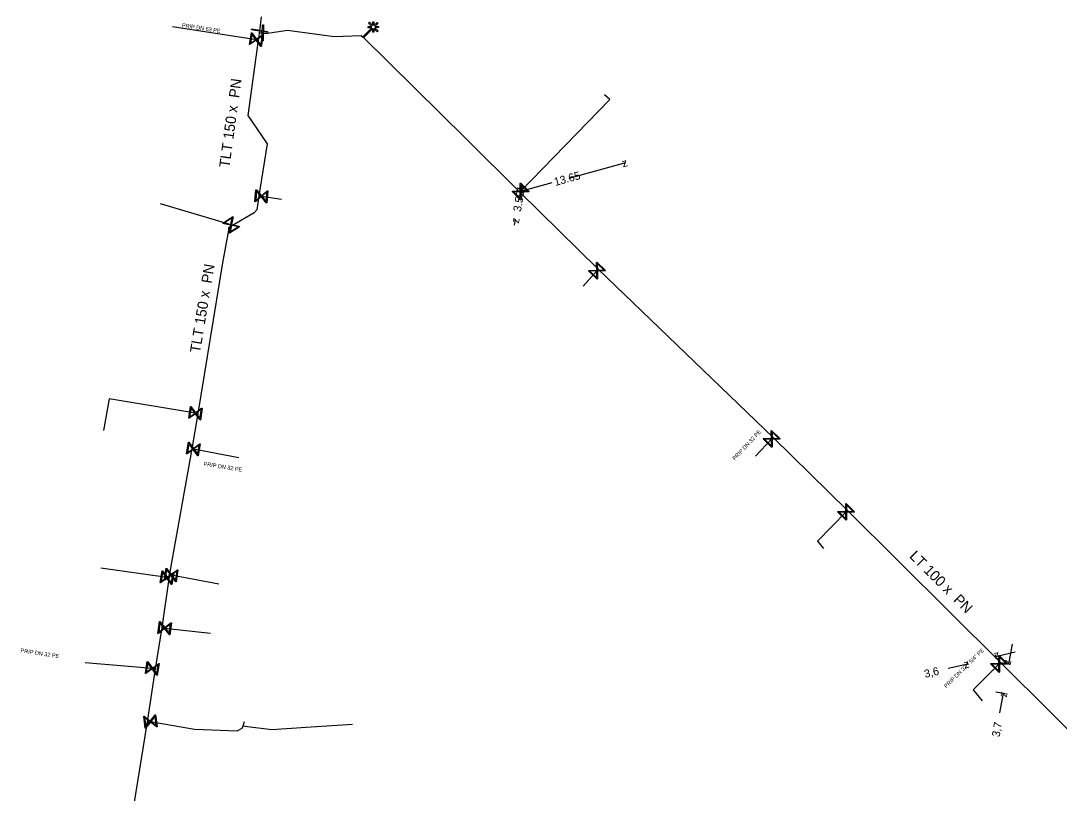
# Model space of a CAD drawing. Extents: x -643842 to -636370, y -1119190 to -1110210.
# Drawn here: x -641828.1 to -641698.4, y -1115094.8 to -1114998.3 of the extents above; entities that cross this region are included whole.
import ezdxf

# ---------------------------------------------------------------- set-up
doc = ezdxf.new("R2010")
doc.units = 0
for name, color, linetype in [('2', 7, 'Continuous'), ('22', 7, 'Continuous'), ('Level 10', 7, 'Continuous'), ('Level 16', 7, 'Continuous'), ('Level 20', 7, 'Continuous'), ('Level 21', 7, 'Continuous'), ('Level 23', 7, 'Continuous')]:
    doc.layers.add(name, color=color, linetype=linetype)

msp = doc.modelspace()

# ---------------------------------------------------------------- linework, layer by layer
at = {"layer": '2'}
msp.add_lwpolyline([(-641783.96, -1114998.92), (-641783.58, -1114998.54), (-641783.47, -1114998.65), (-641783.85, -1114999.03), (-641783.38, -1114999.03), (-641783.38, -1114999.18), (-641783.85, -1114999.19), (-641783.44, -1114999.59), (-641783.55, -1114999.7), (-641783.96, -1114999.29), (-641783.96, -1114999.76), (-641784.12, -1114999.77), (-641784.12, -1114999.3), (-641785.23, -1115000.43), (-641785.34, -1115000.32), (-641784.23, -1114999.19), (-641784.7, -1114999.19), (-641784.7, -1114999.04), (-641784.22, -1114999.03), (-641784.64, -1114998.62), (-641784.53, -1114998.51), (-641784.12, -1114998.91), (-641784.12, -1114998.45), (-641783.97, -1114998.45), (-641783.96, -1114998.92)], dxfattribs=at)
at = {"layer": 'Level 10'}
for points in [[(-641759.59, -1115017.98), (-641752.5, -1115016.02)], [(-641761.73, -1115018.57), (-641765.65, -1115019.66)], [(-641765.52, -1115018.92), (-641765.65, -1115019.66)], [(-641766.41, -1115023.84), (-641766.28, -1115023.1)], [(-641704.24, -1115076.22), (-641704.68, -1115078.68)], [(-641706.25, -1115077.93), (-641706.34, -1115077.55)], [(-641703.86, -1115077.21), (-641706.29, -1115077.8)], [(-641712.22, -1115079.22), (-641709.79, -1115078.64)], [(-641709.75, -1115078.77), (-641709.85, -1115078.4)], [(-641705.64, -1115078.51), (-641704.44, -1115078.72)], [(-641706.3, -1115082.15), (-641705.09, -1115082.36)], [(-641705.78, -1115084.78), (-641705.34, -1115082.32)]]:
    msp.add_lwpolyline(points, dxfattribs=at)
at = {"layer": 'Level 16'}
for points in [[(-641797.78, -1115000.07), (-641798.03, -1115001.55), (-641798.1, -1115001.54), (-641798.17, -1115001.43), (-641798.66, -1115000.75), (-641799.45, -1115001.31), (-641799.51, -1115001.3), (-641799.26, -1114999.82), (-641799.2, -1114999.83), (-641798.64, -1115000.63), (-641797.95, -1115000.14), (-641797.85, -1115000.06), (-641797.78, -1115000.07)], [(-641799.39, -1115001.17), (-641798.71, -1115000.68), (-641799.2, -1114999.99), (-641799.39, -1115001.17)], [(-641797.27, -1114999.81), (-641799.24, -1114999.45), (-641799.21, -1114999.33), (-641797.24, -1114999.68), (-641797.27, -1114999.81)], [(-641797.77, -1114998.83), (-641797.82, -1115000.83), (-641797.95, -1115000.83), (-641797.9, -1114998.83), (-641797.77, -1114998.83)], [(-641797.9, -1115000.21), (-641798.59, -1115000.7), (-641798.1, -1115001.38), (-641797.9, -1115000.21)], [(-641797.21, -1115019.56), (-641797.35, -1115021.06), (-641797.41, -1115021.05), (-641797.49, -1115020.95), (-641798.03, -1115020.3), (-641798.77, -1115020.93), (-641798.84, -1115020.92), (-641798.7, -1115019.43), (-641798.64, -1115019.43), (-641798.02, -1115020.18), (-641797.37, -1115019.64), (-641797.27, -1115019.56), (-641797.21, -1115019.56)], [(-641765.67, -1115018.59), (-641764.59, -1115019.64), (-641764.64, -1115019.69), (-641764.77, -1115019.68), (-641765.61, -1115019.7), (-641765.59, -1115020.67), (-641765.64, -1115020.72), (-641766.71, -1115019.67), (-641766.67, -1115019.62), (-641765.69, -1115019.61), (-641765.71, -1115018.77), (-641765.71, -1115018.64), (-641765.67, -1115018.59)], [(-641765.62, -1115018.77), (-641765.61, -1115019.61), (-641764.77, -1115019.6), (-641765.62, -1115018.77)], [(-641798.73, -1115020.78), (-641798.08, -1115020.24), (-641798.62, -1115019.59), (-641798.73, -1115020.78)], [(-641797.32, -1115019.71), (-641797.96, -1115020.25), (-641797.43, -1115020.89), (-641797.32, -1115019.71)], [(-641765.68, -1115020.54), (-641765.69, -1115019.7), (-641766.53, -1115019.71), (-641765.68, -1115020.54)], [(-641802.84, -1115023.61), (-641801.58, -1115022.79), (-641801.55, -1115022.85), (-641801.58, -1115022.97), (-641801.75, -1115023.79), (-641800.8, -1115023.99), (-641800.76, -1115024.05), (-641802.02, -1115024.87), (-641802.05, -1115024.81), (-641801.85, -1115023.86), (-641802.67, -1115023.69), (-641802.8, -1115023.67), (-641802.84, -1115023.61)], [(-641802.66, -1115023.6), (-641801.83, -1115023.78), (-641801.66, -1115022.96), (-641802.66, -1115023.6)], [(-641800.94, -1115024.05), (-641801.77, -1115023.88), (-641801.94, -1115024.7), (-641800.94, -1115024.05)], [(-641756.12, -1115028.48), (-641755.04, -1115029.52), (-641755.08, -1115029.56), (-641755.21, -1115029.56), (-641756.05, -1115029.58), (-641756.03, -1115030.55), (-641756.07, -1115030.6), (-641757.16, -1115029.56), (-641757.11, -1115029.51), (-641756.14, -1115029.5), (-641756.16, -1115028.66), (-641756.16, -1115028.53), (-641756.12, -1115028.48)], [(-641756.12, -1115030.43), (-641756.14, -1115029.58), (-641756.98, -1115029.6), (-641756.12, -1115030.43)], [(-641756.07, -1115028.66), (-641756.05, -1115029.49), (-641755.21, -1115029.48), (-641756.07, -1115028.66)], [(-641805.4, -1115046.71), (-641805.62, -1115048.2), (-641805.68, -1115048.19), (-641805.76, -1115048.08), (-641806.26, -1115047.41), (-641807.04, -1115047.99), (-641807.1, -1115047.98), (-641806.88, -1115046.5), (-641806.82, -1115046.51), (-641806.24, -1115047.29), (-641805.57, -1115046.78), (-641805.46, -1115046.7), (-641805.4, -1115046.71)], [(-641806.99, -1115047.84), (-641806.31, -1115047.34), (-641806.81, -1115046.66), (-641806.99, -1115047.84)], [(-641805.51, -1115046.86), (-641806.19, -1115047.36), (-641805.69, -1115048.03), (-641805.51, -1115046.86)], [(-641734.29, -1115049.5), (-641733.22, -1115050.55), (-641733.26, -1115050.6), (-641733.39, -1115050.59), (-641734.23, -1115050.6), (-641734.22, -1115051.57), (-641734.27, -1115051.62), (-641735.34, -1115050.57), (-641735.29, -1115050.52), (-641734.32, -1115050.52), (-641734.33, -1115049.68), (-641734.34, -1115049.55), (-641734.29, -1115049.5)], [(-641734.31, -1115051.45), (-641734.32, -1115050.6), (-641735.16, -1115050.61), (-641734.31, -1115051.45)], [(-641734.24, -1115049.68), (-641734.23, -1115050.52), (-641733.4, -1115050.51), (-641734.24, -1115049.68)], [(-641805.66, -1115051.19), (-641805.9, -1115052.67), (-641805.96, -1115052.66), (-641806.03, -1115052.55), (-641806.53, -1115051.87), (-641807.31, -1115052.44), (-641807.38, -1115052.43), (-641807.14, -1115050.95), (-641807.08, -1115050.96), (-641806.51, -1115051.75), (-641805.83, -1115051.25), (-641805.73, -1115051.18), (-641805.66, -1115051.19)], [(-641807.26, -1115052.3), (-641806.58, -1115051.8), (-641807.08, -1115051.12), (-641807.26, -1115052.3)], [(-641805.78, -1115051.33), (-641806.46, -1115051.82), (-641805.96, -1115052.5), (-641805.78, -1115051.33)], [(-641724.98, -1115058.61), (-641723.92, -1115059.67), (-641723.96, -1115059.71), (-641724.09, -1115059.71), (-641724.93, -1115059.71), (-641724.93, -1115060.68), (-641724.97, -1115060.73), (-641726.04, -1115059.67), (-641725.99, -1115059.63), (-641725.02, -1115059.63), (-641725.02, -1115058.79), (-641725.03, -1115058.66), (-641724.98, -1115058.61)], [(-641724.94, -1115058.79), (-641724.93, -1115059.63), (-641724.1, -1115059.62), (-641724.94, -1115058.79)], [(-641725.02, -1115060.56), (-641725.02, -1115059.71), (-641725.86, -1115059.72), (-641725.02, -1115060.56)], [(-641808.95, -1115067.27), (-641809.19, -1115068.75), (-641809.26, -1115068.74), (-641809.33, -1115068.63), (-641809.82, -1115067.95), (-641810.61, -1115068.52), (-641810.67, -1115068.51), (-641810.43, -1115067.03), (-641810.36, -1115067.04), (-641809.8, -1115067.83), (-641809.12, -1115067.34), (-641809.01, -1115067.26), (-641808.95, -1115067.27)], [(-641810.55, -1115068.37), (-641809.87, -1115067.88), (-641810.36, -1115067.2), (-641810.55, -1115068.37)], [(-641808.45, -1115066.92), (-641808.65, -1115068.4), (-641808.71, -1115068.4), (-641808.79, -1115068.29), (-641809.3, -1115067.62), (-641810.07, -1115068.21), (-641810.13, -1115068.2), (-641809.93, -1115066.72), (-641809.87, -1115066.73), (-641809.28, -1115067.5), (-641808.61, -1115066.99), (-641808.51, -1115066.91), (-641808.45, -1115066.92)], [(-641810.02, -1115068.06), (-641809.35, -1115067.55), (-641809.86, -1115066.88), (-641810.02, -1115068.06)], [(-641809.07, -1115067.41), (-641809.75, -1115067.9), (-641809.26, -1115068.58), (-641809.07, -1115067.41)], [(-641808.56, -1115067.06), (-641809.23, -1115067.57), (-641808.72, -1115068.23), (-641808.56, -1115067.06)], [(-641809.27, -1115073.55), (-641809.46, -1115075.04), (-641809.53, -1115075.03), (-641809.6, -1115074.93), (-641810.12, -1115074.26), (-641810.88, -1115074.86), (-641810.95, -1115074.85), (-641810.76, -1115073.36), (-641810.69, -1115073.37), (-641810.1, -1115074.14), (-641809.44, -1115073.62), (-641809.34, -1115073.54), (-641809.27, -1115073.55)], [(-641810.84, -1115074.71), (-641810.17, -1115074.19), (-641810.69, -1115073.53), (-641810.84, -1115074.71)], [(-641809.38, -1115073.7), (-641810.05, -1115074.21), (-641809.53, -1115074.87), (-641809.38, -1115073.7)], [(-641705.88, -1115077.61), (-641704.82, -1115078.67), (-641704.86, -1115078.71), (-641704.99, -1115078.71), (-641705.83, -1115078.71), (-641705.83, -1115079.68), (-641705.87, -1115079.73), (-641706.94, -1115078.67), (-641706.89, -1115078.63), (-641705.92, -1115078.63), (-641705.92, -1115077.79), (-641705.93, -1115077.66), (-641705.88, -1115077.61)], [(-641705.83, -1115077.79), (-641705.83, -1115078.63), (-641704.99, -1115078.62), (-641705.83, -1115077.79)], [(-641810.79, -1115078.63), (-641811.03, -1115080.1), (-641811.1, -1115080.09), (-641811.17, -1115079.99), (-641811.66, -1115079.3), (-641812.45, -1115079.87), (-641812.51, -1115079.86), (-641812.27, -1115078.38), (-641812.2, -1115078.39), (-641811.64, -1115079.18), (-641810.95, -1115078.69), (-641810.85, -1115078.61), (-641810.79, -1115078.63)], [(-641812.4, -1115079.72), (-641811.71, -1115079.23), (-641812.2, -1115078.55), (-641812.4, -1115079.72)], [(-641810.9, -1115078.76), (-641811.59, -1115079.25), (-641811.1, -1115079.93), (-641810.9, -1115078.76)], [(-641705.91, -1115079.56), (-641705.92, -1115078.71), (-641706.76, -1115078.72), (-641705.91, -1115079.56)], [(-641811.23, -1115085.04), (-641811.06, -1115086.53), (-641811.12, -1115086.54), (-641811.22, -1115086.45), (-641811.88, -1115085.93), (-641812.48, -1115086.69), (-641812.55, -1115086.7), (-641812.72, -1115085.21), (-641812.66, -1115085.2), (-641811.9, -1115085.81), (-641811.37, -1115085.15), (-641811.3, -1115085.05), (-641811.23, -1115085.04)], [(-641812.47, -1115086.54), (-641811.95, -1115085.88), (-641812.61, -1115085.36), (-641812.47, -1115086.54)], [(-641811.31, -1115085.21), (-641811.83, -1115085.86), (-641811.17, -1115086.38), (-641811.31, -1115085.21)]]:
    msp.add_lwpolyline(points, dxfattribs=at)
at = {"layer": 'Level 21'}
for points in [[(-641798.05, -1114997.84), (-641798.24, -1114999.57), (-641798.28, -1114999.82), (-641798.34, -1115000.23), (-641798.41, -1115000.74), (-641799.72, -1115010.18), (-641797.3, -1115013.68), (-641798.32, -1115020.2), (-641798.59, -1115021.96), (-641798.92, -1115022.34), (-641801.65, -1115023.91), (-641802.11, -1115024.21), (-641802.15, -1115024.47), (-641802.86, -1115028.58), (-641805.96, -1115047.4), (-641806.69, -1115051.81), (-641809.45, -1115067.15), (-641809.54, -1115067.56), (-641809.56, -1115067.89), (-641809.6, -1115068.05), (-641810.44, -1115074.12), (-641811.27, -1115079.29), (-641812.28, -1115085.92), (-641815.96, -1115108.5)], [(-641798.28, -1114999.82), (-641797.86, -1114999.83), (-641797.49, -1114999.9), (-641794.78, -1114999.49), (-641788.93, -1115000.28), (-641785.55, -1115000.16), (-641785.29, -1115000.37)], [(-641785.29, -1115000.37), (-641772.42, -1115013.13), (-641765.74, -1115019.74), (-641755.94, -1115029.35), (-641734.11, -1115050.38), (-641734.11, -1115050.38), (-641724.8, -1115059.49), (-641705.7, -1115078.49), (-641705.7, -1115078.5), (-641674.22, -1115109.77)]]:
    msp.add_lwpolyline(points, dxfattribs=at)
at = {"layer": 'Level 23'}
for points in [[(-641798.41, -1115000.74), (-641798.65, -1115000.69), (-641809.14, -1114999.1)], [(-641765.74, -1115019.74), (-641765.65, -1115019.66), (-641754.49, -1115008.18), (-641755.17, -1115007.57)], [(-641798.32, -1115020.2), (-641798.02, -1115020.24), (-641795.49, -1115020.63)], [(-641801.65, -1115023.91), (-641801.8, -1115023.83), (-641810.62, -1115021.18)], [(-641755.94, -1115029.35), (-641756.09, -1115029.54), (-641757.81, -1115031.48)], [(-641805.96, -1115047.4), (-641806.25, -1115047.35), (-641817.03, -1115045.57), (-641817.74, -1115049.51)], [(-641734.11, -1115050.38), (-641734.28, -1115050.56), (-641736.31, -1115052.73)], [(-641806.69, -1115051.81), (-641806.52, -1115051.81), (-641800.85, -1115052.9)], [(-641724.8, -1115059.49), (-641724.98, -1115059.67), (-641728.55, -1115063.35), (-641727.79, -1115064.26)], [(-641809.56, -1115067.89), (-641809.81, -1115067.89), (-641818.08, -1115066.71)], [(-641809.54, -1115067.56), (-641809.29, -1115067.56), (-641803.35, -1115068.67)], [(-641810.44, -1115074.12), (-641810.11, -1115074.2), (-641804.36, -1115074.81)], [(-641811.27, -1115079.29), (-641811.65, -1115079.24), (-641820.04, -1115078.52)], [(-641705.7, -1115078.49), (-641705.88, -1115078.67), (-641709.12, -1115081.89), (-641707.97, -1115083.27)], [(-641812.28, -1115085.92), (-641811.89, -1115085.87), (-641806.36, -1115086.81), (-641801.06, -1115087.04), (-641800.41, -1115086.71), (-641800.31, -1115086.41), (-641800.07, -1115086.44), (-641796.72, -1115086.86), (-641792.44, -1115086.56), (-641786.66, -1115086.2)], [(-641800.31, -1115086.41), (-641800.12, -1115085.86)]]:
    msp.add_lwpolyline(points, dxfattribs=at)

# ---------------------------------------------------------------- texts
at = {"layer": '22'}
for s, rotation, p in [('PRIP DN 63 PE', 351.4081, (-641807.98, -1114999.12)), ('PRIP DN 32 PE', 46.9119, (-641738.88, -1115053.28)), ('PRIP DN 32 PE', 351.0277, (-641805.27, -1115053.91)), ('PRIP DN 32 PE', 351.2862, (-641828.13, -1115077.22)), ('PRIP DN 32 - 5/4" PE', 44.743, (-641712.47, -1115081.73))]:
    msp.add_text(s, height=0.5, rotation=rotation, dxfattribs=at).set_placement(p)
at = {"layer": 'Level 10'}
for s, rotation, p in [('z', 15.4455, (-641752.84, -1115016.64)), ('13.65', 15.4455, (-641761.31, -1115018.97)), ('z', 259.7332, (-641766.05, -1115019.07)), ('z', 195.4455, (-641765.3, -1115019.04)), ('3.50', 79.7332, (-641765.61, -1115022.24)), ('z', 79.7332, (-641765.87, -1115023.68)), ('z', 193.5243, (-641705.92, -1115077.19)), ('3,6', 13.5243, (-641715.1, -1115080.43)), ('z', 13.5243, (-641710.16, -1115079.24)), ('z', 259.8321, (-641705.09, -1115078.1)), ('z', 79.8321, (-641704.93, -1115082.9)), ('3,7', 79.8321, (-641705.82, -1115087.86))]:
    msp.add_text(s, height=1, rotation=rotation, dxfattribs=at).set_placement(p)
at = {"layer": 'Level 20'}
for s, rotation, p in [('TLT 150 x  PN ', 82.1206, (-641802.02, -1115016.74)), ('TLT 150 x  PN ', 80.6601, (-641805.68, -1115039.88)), ('LT 100 x  PN ', 315.1562, (-641717.16, -1115065.31))]:
    msp.add_text(s, height=1.3, rotation=rotation, dxfattribs=at).set_placement(p)

doc.saveas('drawing.dxf')
